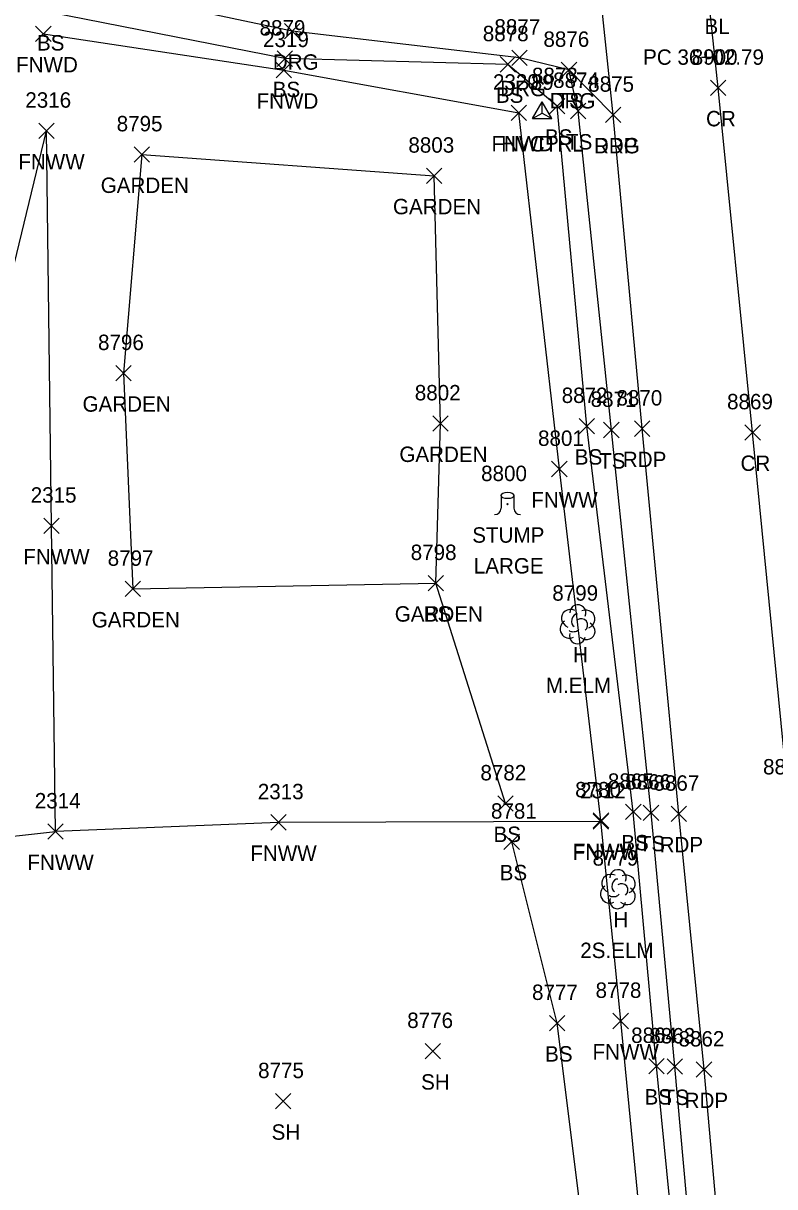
# Model space of a CAD drawing. Extents: x 1439173 to 1457902, y 641926 to 659889.
# Drawn here: x 1448238.3 to 1448335.8, y 645921.3 to 646072.4 of the extents above; entities that cross this region are included whole.
import ezdxf

# ---------------------------------------------------------------- set-up
doc = ezdxf.new("R2010")
doc.units = 0
for name, color, linetype in [('C_A', 7, 'Continuous'), ('C_C', 7, 'Continuous'), ('C_I', 7, 'Continuous'), ('CPSM', 7, 'Continuous'), ('L_A', 7, 'Continuous'), ('L_C', 7, 'Continuous'), ('L_I', 7, 'Continuous'), ('L_TIC', 7, 'Continuous'), ('LAPB', 7, 'Continuous'), ('LELB', 7, 'Continuous'), ('LFNC', 7, 'Continuous'), ('LTD', 7, 'Continuous'), ('LTS', 7, 'Continuous'), ('P_A', 7, 'Continuous'), ('P_I', 7, 'Continuous'), ('P_TIC', 7, 'Continuous'), ('PET', 7, 'Continuous'), ('PRC', 7, 'Continuous'), ('R_A', 7, 'Continuous'), ('R_I', 7, 'Continuous'), ('R_TIC', 7, 'Continuous'), ('RDG', 7, 'Continuous')]:
    doc.layers.add(name, color=color, linetype=linetype)

msp = doc.modelspace()

# ---------------------------------------------------------------- linework, layer by layer
at = {"layer": 'CPSM'}
for p, q in [((1448304.36, 646060.01), (1448305.61, 646062.18)), ((1448304.36, 646060.01), (1448305.61, 646062.18)), ((1448304.36, 646060.01), (1448305.61, 646062.18)), ((1448304.36, 646060.01), (1448305.61, 646062.18)), ((1448304.36, 646060.01), (1448305.61, 646062.18)), ((1448304.36, 646060.01), (1448305.61, 646062.18)), ((1448304.36, 646060.01), (1448305.61, 646062.18)), ((1448304.36, 646060.01), (1448305.61, 646062.18)), ((1448306.86, 646060.01), (1448305.61, 646062.18)), ((1448305.61, 646060.73), (1448305.61, 646062.18)), ((1448306.86, 646060.01), (1448305.61, 646062.18)), ((1448305.61, 646060.73), (1448305.61, 646062.18)), ((1448306.86, 646060.01), (1448305.61, 646062.18)), ((1448305.61, 646060.73), (1448305.61, 646062.18)), ((1448306.86, 646060.01), (1448305.61, 646062.18)), ((1448305.61, 646060.73), (1448305.61, 646062.18)), ((1448306.86, 646060.01), (1448305.61, 646062.18)), ((1448305.61, 646060.73), (1448305.61, 646062.18)), ((1448306.86, 646060.01), (1448305.61, 646062.18)), ((1448305.61, 646060.73), (1448305.61, 646062.18)), ((1448306.86, 646060.01), (1448305.61, 646062.18)), ((1448305.61, 646060.73), (1448305.61, 646062.18)), ((1448306.86, 646060.01), (1448305.61, 646062.18)), ((1448305.61, 646060.73), (1448305.61, 646062.18)), ((1448304.36, 646060.01), (1448305.61, 646060.73)), ((1448304.36, 646060.01), (1448305.61, 646060.73)), ((1448304.36, 646060.01), (1448305.61, 646060.73)), ((1448304.36, 646060.01), (1448305.61, 646060.73)), ((1448304.36, 646060.01), (1448305.61, 646060.73)), ((1448304.36, 646060.01), (1448305.61, 646060.73)), ((1448304.36, 646060.01), (1448305.61, 646060.73)), ((1448304.36, 646060.01), (1448305.61, 646060.73)), ((1448304.36, 646060.01), (1448306.86, 646060.01)), ((1448304.36, 646060.01), (1448306.86, 646060.01)), ((1448304.36, 646060.01), (1448306.86, 646060.01)), ((1448304.36, 646060.01), (1448306.86, 646060.01)), ((1448304.36, 646060.01), (1448306.86, 646060.01)), ((1448304.36, 646060.01), (1448306.86, 646060.01)), ((1448304.36, 646060.01), (1448306.86, 646060.01)), ((1448304.36, 646060.01), (1448306.86, 646060.01)), ((1448305.61, 646060.73), (1448305.61, 646060.73)), ((1448305.61, 646060.73), (1448306.86, 646060.01)), ((1448305.61, 646060.73), (1448305.61, 646060.73)), ((1448305.61, 646060.73), (1448306.86, 646060.01)), ((1448305.61, 646060.73), (1448305.61, 646060.73)), ((1448305.61, 646060.73), (1448306.86, 646060.01)), ((1448305.61, 646060.73), (1448305.61, 646060.73)), ((1448305.61, 646060.73), (1448306.86, 646060.01)), ((1448305.61, 646060.73), (1448305.61, 646060.73)), ((1448305.61, 646060.73), (1448306.86, 646060.01)), ((1448305.61, 646060.73), (1448305.61, 646060.73)), ((1448305.61, 646060.73), (1448306.86, 646060.01)), ((1448305.61, 646060.73), (1448305.61, 646060.73)), ((1448305.61, 646060.73), (1448306.86, 646060.01)), ((1448305.61, 646060.73), (1448305.61, 646060.73)), ((1448305.61, 646060.73), (1448306.86, 646060.01))]:
    msp.add_line(p, q, dxfattribs=at)
at = {"layer": 'L_TIC'}
for points in [[(1448239.86, 646070.01), (1448241.86, 646072.01)], [(1448241.86, 646070.01), (1448239.86, 646072.01)], [(1448271.2, 646066.79), (1448273.2, 646068.79)], [(1448273.2, 646066.79), (1448271.2, 646068.79)], [(1448271.08, 646065.29), (1448273.08, 646067.29)], [(1448273.08, 646065.29), (1448271.08, 646067.29)], [(1448300.17, 646066.05), (1448302.17, 646068.05)], [(1448302.17, 646066.05), (1448300.17, 646068.05)], [(1448308.1, 646065.32), (1448310.1, 646067.32)], [(1448310.1, 646065.32), (1448308.1, 646067.32)], [(1448301.58, 646059.76), (1448303.58, 646061.76)], [(1448303.58, 646059.76), (1448301.58, 646061.76)], [(1448306.55, 646060.61), (1448308.55, 646062.61)], [(1448308.55, 646060.61), (1448306.55, 646062.61)], [(1448309.3, 646059.99), (1448311.3, 646061.99)], [(1448311.3, 646059.99), (1448309.3, 646061.99)], [(1448240.27, 646057.42), (1448242.27, 646059.42)], [(1448242.27, 646057.42), (1448240.27, 646059.42)], [(1448252.64, 646054.35), (1448254.64, 646056.35)], [(1448254.64, 646054.35), (1448252.64, 646056.35)], [(1448252.64, 646054.35), (1448254.64, 646056.35)], [(1448254.64, 646054.35), (1448252.64, 646056.35)], [(1448290.58, 646051.58), (1448292.58, 646053.58)], [(1448292.58, 646051.58), (1448290.58, 646053.58)], [(1448290.58, 646051.58), (1448292.58, 646053.58)], [(1448292.58, 646051.58), (1448290.58, 646053.58)], [(1448250.28, 646025.95), (1448252.28, 646027.95)], [(1448252.28, 646025.95), (1448250.28, 646027.95)], [(1448291.42, 646019.42), (1448293.42, 646021.42)], [(1448293.42, 646019.42), (1448291.42, 646021.42)], [(1448310.41, 646019.08), (1448312.41, 646021.08)], [(1448312.41, 646019.08), (1448310.41, 646021.08)], [(1448313.6, 646018.57), (1448315.6, 646020.57)], [(1448315.6, 646018.57), (1448313.6, 646020.57)], [(1448306.85, 646013.51), (1448308.85, 646015.51)], [(1448308.85, 646013.51), (1448306.85, 646015.51)], [(1448240.91, 646006.14), (1448242.91, 646008.14)], [(1448242.91, 646006.14), (1448240.91, 646008.14)], [(1448251.47, 645997.94), (1448253.47, 645999.94)], [(1448253.47, 645997.94), (1448251.47, 645999.94)], [(1448290.81, 645998.69), (1448292.81, 646000.69)], [(1448292.81, 645998.69), (1448290.81, 646000.69)], [(1448290.81, 645998.69), (1448292.81, 646000.69)], [(1448292.81, 645998.69), (1448290.81, 646000.69)], [(1448299.86, 645970.08), (1448301.86, 645972.08)], [(1448301.86, 645970.08), (1448299.86, 645972.08)], [(1448316.45, 645968.99), (1448318.45, 645970.99)], [(1448318.45, 645968.99), (1448316.45, 645970.99)], [(1448318.75, 645968.88), (1448320.75, 645970.88)], [(1448320.75, 645968.88), (1448318.75, 645970.88)], [(1448270.39, 645967.63), (1448272.39, 645969.63)], [(1448272.39, 645967.63), (1448270.39, 645969.63)], [(1448312.23, 645967.75), (1448314.23, 645969.75)], [(1448314.23, 645967.75), (1448312.23, 645969.75)], [(1448312.25, 645967.88), (1448314.25, 645969.88)], [(1448314.25, 645967.88), (1448312.25, 645969.88)], [(1448241.44, 645966.44), (1448243.44, 645968.44)], [(1448243.44, 645966.44), (1448241.44, 645968.44)], [(1448300.66, 645965.11), (1448302.66, 645967.11)], [(1448302.66, 645965.11), (1448300.66, 645967.11)], [(1448306.56, 645941.57), (1448308.56, 645943.57)], [(1448308.56, 645941.57), (1448306.56, 645943.57)], [(1448314.81, 645941.84), (1448316.81, 645943.84)], [(1448316.81, 645941.84), (1448314.81, 645943.84)], [(1448290.42, 645937.93), (1448292.42, 645939.93)], [(1448292.42, 645937.93), (1448290.42, 645939.93)], [(1448319.47, 645935.99), (1448321.47, 645937.99)], [(1448321.47, 645935.99), (1448319.47, 645937.99)], [(1448321.84, 645935.93), (1448323.84, 645937.93)], [(1448323.84, 645935.93), (1448321.84, 645937.93)], [(1448271, 645931.42), (1448273, 645933.42)], [(1448273, 645931.42), (1448271, 645933.42)]]:
    msp.add_lwpolyline(points, dxfattribs=at)
at = {"layer": 'LAPB'}
for points in [[(1448253.64, 646055.35), (1448251.28, 646026.95), (1448252.47, 645998.94), (1448291.81, 645999.69), (1448292.42, 646020.42), (1448291.58, 646052.58)], [(1448253.64, 646055.35), (1448291.58, 646052.58)]]:
    msp.add_lwpolyline(points, dxfattribs=at)
at = {"layer": 'LELB'}
for points in [[(1448337.95, 645782.1), (1448329.85, 645838.3), (1448325.49, 645886.12), (1448320.47, 645936.99), (1448317.45, 645969.99), (1448311.41, 646020.08), (1448307.55, 646061.61), (1448301.17, 646067.05), (1448272.2, 646067.79), (1448241.59, 646073.84), (1448234.77, 646075.21)], [(1448410.33, 645213.44), (1448402.27, 645258.19), (1448399.36, 645272.36), (1448392.8, 645314.92), (1448385.07, 645365.3), (1448380.5, 645404.06), (1448377.54, 645422.2), (1448372.05, 645464.88), (1448368.58, 645502.26), (1448364, 645532.71), (1448358.67, 645579.24), (1448354.36, 645625.18), (1448350.77, 645657.17), (1448347.93, 645686.18), (1448344.39, 645713.89), (1448343.18, 645734.53), (1448337.95, 645782.1), (1448332.15, 645838.85), (1448327.4, 645886.44), (1448322.84, 645936.93), (1448319.75, 645969.88), (1448314.6, 646019.57), (1448310.3, 646060.99), (1448309.1, 646066.32)], [(1448235.48, 646034.44), (1448241.27, 646058.42)], [(1448300.86, 645971.08), (1448291.81, 645999.69)], [(1448311.47, 645911.46), (1448307.56, 645942.57), (1448301.66, 645966.11)]]:
    msp.add_lwpolyline(points, dxfattribs=at)
at = {"layer": 'LFNC'}
for points in [[(1448240.86, 646071.01), (1448272.08, 646066.29), (1448302.58, 646060.76)], [(1448307.85, 646014.51), (1448302.58, 646060.76)], [(1448313.23, 645968.75), (1448271.39, 645968.63), (1448242.44, 645967.44), (1448241.91, 646007.14), (1448241.27, 646058.42)], [(1448372.23, 645420.35), (1448366.05, 645474.35), (1448359.55, 645522.49), (1448354.03, 645579.28), (1448350.12, 645616.05), (1448350.08, 645624.6), (1448345.93, 645656.55), (1448344.63, 645677.79), (1448343.93, 645685.63), (1448341.99, 645700.46), (1448340.11, 645712.99), (1448337.33, 645734.42), (1448335.79, 645757.3), (1448331.24, 645795.41), (1448326.75, 645834.64), (1448321.82, 645874.28), (1448318.79, 645912.6), (1448315.81, 645942.84), (1448313.25, 645968.88), (1448307.85, 646014.51)], [(1448313.25, 645968.88), (1448313.23, 645968.75)], [(1448232.24, 645966.33), (1448242.44, 645967.44)]]:
    msp.add_lwpolyline(points, dxfattribs=at)
at = {"layer": 'LTD'}
for p, q in [((1448310.2, 645994.41), (1448310.2, 645994.41)), ((1448310.2, 645994.41), (1448310.2, 645994.41)), ((1448315.43, 645960.01), (1448315.43, 645960.01)), ((1448315.43, 645960.01), (1448315.43, 645960.01))]:
    msp.add_line(p, q, dxfattribs=at)
for centre in [(1448310.24, 645995.84), (1448315.47, 645961.44)]:
    msp.add_arc(centre, 1.05, 335.5272, 180.9563, dxfattribs=at)
for centre, major_axis, ratio, start_param, end_param in [((1448309.41, 645995.07), (1.21, -0.51), 0.895232, 1.570796, 4.712389), ((1448311.24, 645994.99), (-1.14, -0.48), 0.949671, 1.570796, 4.712389), ((1448309.11, 645993.7), (0.58, -1.04), 0.959034, 3.141593, 6.283185), ((1448309.99, 645994.87), (-0.208, -0.792), 0.645439, 3.141593, 6.283185), ((1448310.7, 645994.24), (-0.5, 0.667), 0.989748, 3.141593, 6.283185), ((1448310.2, 645992.91), (0.26, 1.06), 0.942809, 1.570796, 4.712389), ((1448309.74, 645993.66), (-0.625, -0.083), 0.423636, 0, 3.141593), ((1448311.2, 645993.58), (-1.09, 0.79), 0.841452, 1.570796, 4.712389), ((1448314.64, 645960.67), (1.21, -0.51), 0.895232, 1.570796, 4.712389), ((1448316.47, 645960.59), (-1.14, -0.48), 0.949671, 1.570796, 4.712389), ((1448314.34, 645959.3), (0.58, -1.04), 0.959034, 3.141593, 6.283185), ((1448315.22, 645960.46), (-0.208, -0.792), 0.645439, 3.141593, 6.283185), ((1448315.93, 645959.84), (-0.5, 0.667), 0.989748, 3.141593, 6.283185), ((1448316.43, 645959.17), (-1.09, 0.79), 0.841452, 1.570796, 4.712389), ((1448315.43, 645958.51), (0.26, 1.06), 0.942809, 1.570796, 4.712389), ((1448314.97, 645959.26), (-0.625, -0.083), 0.423636, 0, 3.141593)]:
    msp.add_ellipse(centre, major_axis=major_axis, ratio=ratio, start_param=start_param, end_param=end_param, dxfattribs=at)
at = {"layer": 'LTS'}
for p, q in [((1448300.29, 646011.08), (1448300.29, 646009.42)), ((1448301.12, 646009.94), (1448301.12, 646009.94)), ((1448301.12, 646009.94), (1448301.12, 646009.94)), ((1448301.12, 646009.92), (1448301.12, 646009.92)), ((1448301.95, 646010.92), (1448301.95, 646011.08)), ((1448301.95, 646011.08), (1448301.95, 646009.42))]:
    msp.add_line(p, q, dxfattribs=at)
msp.add_circle((1448301.12, 646009.94), 0.0833, dxfattribs=at)
for centre, start, end in [((1448299.45, 646009.42), 270, 360), ((1448302.79, 646009.42), 180, 270)]:
    msp.add_arc(centre, 0.833, start, end, dxfattribs=at)
msp.add_ellipse((1448301.12, 646011.08), major_axis=(-0.833, 0), ratio=0.5, dxfattribs=at)
at = {"layer": 'P_TIC'}
for points in [[(1448327.46, 646063), (1448329.46, 646065)], [(1448329.46, 646063), (1448327.46, 646065)], [(1448313.85, 646059.49), (1448315.85, 646061.49)], [(1448315.85, 646059.49), (1448313.85, 646061.49)], [(1448317.61, 646018.75), (1448319.61, 646020.75)], [(1448319.61, 646018.75), (1448317.61, 646020.75)], [(1448331.94, 646018.26), (1448333.94, 646020.26)], [(1448333.94, 646018.26), (1448331.94, 646020.26)], [(1448322.37, 645968.74), (1448324.37, 645970.74)], [(1448324.37, 645968.74), (1448322.37, 645970.74)], [(1448325.63, 645935.53), (1448327.63, 645937.53)], [(1448327.63, 645935.53), (1448325.63, 645937.53)]]:
    msp.add_lwpolyline(points, dxfattribs=at)
at = {"layer": 'PET'}
msp.add_lwpolyline([(1448331.09, 645886.39), (1448326.63, 645936.53), (1448323.37, 645969.74), (1448318.61, 646019.75), (1448314.85, 646060.49), (1448310.56, 646101.37), (1448305.91, 646138.22), (1448301.57, 646183.52), (1448300.54, 646194.12), (1448294.77, 646239.41), (1448289.46, 646272.11), (1448284.57, 646306.83), (1448278.36, 646350.9), (1448273.98, 646377.73), (1448269.75, 646406.45), (1448262.13, 646452.79), (1448257.52, 646483.03), (1448252.72, 646509.61), (1448246.46, 646550.34), (1448240.19, 646586.21)], dxfattribs=at)
at = {"layer": 'PRC'}
msp.add_lwpolyline([(1448345.39, 645887.63), (1448340.89, 645937.21), (1448337.6, 645971.85), (1448332.94, 646019.26), (1448328.46, 646064), (1448324.3, 646103.05), (1448320.37, 646140.53), (1448315.34, 646186.21), (1448314.1, 646195.77), (1448308.6, 646240.95), (1448301.99, 646288.45), (1448298.89, 646310.52), (1448292.09, 646353.02), (1448288.02, 646380.98), (1448283.91, 646408.77), (1448276.49, 646455.17), (1448271.43, 646484.75), (1448267.22, 646512.05), (1448260.65, 646552.87), (1448253.95, 646593.27)], dxfattribs=at)
at = {"layer": 'R_TIC'}
for points in [[(1448272.17, 646070.35), (1448274.17, 646072.35)], [(1448274.17, 646070.35), (1448272.17, 646072.35)], [(1448301.68, 646066.91), (1448303.68, 646068.91)], [(1448303.68, 646066.91), (1448301.68, 646068.91)], [(1448308.1, 646065.32), (1448310.1, 646067.32)], [(1448310.1, 646065.32), (1448308.1, 646067.32)], [(1448313.85, 646059.49), (1448315.85, 646061.49)], [(1448315.85, 646059.49), (1448313.85, 646061.49)]]:
    msp.add_lwpolyline(points, dxfattribs=at)
at = {"layer": 'RDG'}
msp.add_lwpolyline([(1448314.85, 646060.49), (1448309.1, 646066.32), (1448302.68, 646067.91), (1448273.17, 646071.35), (1448242.85, 646077.82), (1448227.05, 646080.15), (1448212.16, 646077.85)], dxfattribs=at)

# ---------------------------------------------------------------- texts
at = {"layer": 'C_A'}
for s, p in [('BL', (1448326.69, 646070.99)), ('HVCTRL', (1448300.3, 646055.73)), ('HVCTRL', (1448300.3, 646055.73)), ('HVCTRL', (1448300.3, 646055.73)), ('HVCTRL', (1448300.3, 646055.73)), ('HVCTRL', (1448300.3, 646055.73)), ('HVCTRL', (1448300.3, 646055.73)), ('HVCTRL', (1448300.3, 646055.73)), ('HVCTRL', (1448300.3, 646055.73))]:
    msp.add_text(s, height=2, dxfattribs=at).set_placement(p)
at = {"layer": 'C_C'}
msp.add_text('PC 36+02.79', height=2, dxfattribs=at).set_placement((1448318.72, 646066.99))
at = {"layer": 'C_I'}
msp.add_text('39', height=2, dxfattribs=at).set_placement((1448304.13, 646063.73))
msp.add_text('39', height=2, dxfattribs=at).set_placement((1448304.13, 646063.73))
msp.add_text('39', height=2, dxfattribs=at).set_placement((1448304.13, 646063.73))
msp.add_text('39', height=2, dxfattribs=at).set_placement((1448304.13, 646063.73))
msp.add_text('39', height=2, dxfattribs=at).set_placement((1448304.13, 646063.73))
msp.add_text('39', height=2, dxfattribs=at).set_placement((1448304.13, 646063.73))
msp.add_text('39', height=2, dxfattribs=at).set_placement((1448304.13, 646063.73))
msp.add_text('39', height=2, dxfattribs=at).set_placement((1448304.13, 646063.73))
at = {"layer": 'L_A'}
for s, p in [('BS', (1448240.03, 646068.84)), ('FNWD', (1448237.32, 646066.01)), ('BS', (1448270.64, 646062.79)), ('FNWD', (1448268.54, 646061.29)), ('BS', (1448299.61, 646062.05)), ('TS', (1448307.51, 646061.32)), ('BS', (1448305.99, 646056.61)), ('FNWD', (1448299.04, 646055.76)), ('TS', (1448308.71, 646055.99)), ('FNWW', (1448237.62, 646053.42)), ('GARDEN', (1448248.31, 646050.35)), ('GARDEN', (1448248.31, 646050.35)), ('GARDEN', (1448286.25, 646047.58)), ('GARDEN', (1448286.25, 646047.58)), ('GARDEN', (1448245.95, 646021.95)), ('GARDEN', (1448287.08, 646015.42)), ('BS', (1448309.85, 646015.08)), ('TS', (1448313.01, 646014.57)), ('FNWW', (1448304.2, 646009.51)), ('STUMP', (1448296.54, 646004.94)), ('FNWW', (1448238.26, 646002.14)), ('GARDEN', (1448286.48, 645994.69)), ('BS', (1448290.25, 645994.69)), ('GARDEN', (1448247.14, 645993.94)), ('H', (1448309.63, 645989.41)), ('BS', (1448299.3, 645966.08)), ('BS', (1448315.89, 645964.99)), ('TS', (1448318.16, 645964.88)), ('FNWW', (1448267.73, 645963.63)), ('FNWW', (1448309.57, 645963.75)), ('FNWW', (1448309.59, 645963.88)), ('FNWW', (1448238.79, 645962.44)), ('BS', (1448300.1, 645961.11)), ('H', (1448314.86, 645955.01)), ('BS', (1448306, 645937.57)), ('FNWW', (1448312.15, 645937.84)), ('SH', (1448289.9, 645933.93)), ('BS', (1448318.91, 645931.99)), ('TS', (1448321.25, 645931.93)), ('SH', (1448270.49, 645927.42))]:
    msp.add_text(s, height=2, dxfattribs=at).set_placement(p)
at = {"layer": 'L_C'}
for s, p in [('LARGE', (1448296.74, 646000.94)), ('M.ELM', (1448306.1, 645985.41)), ('2S.ELM', (1448310.56, 645951.01))]:
    msp.add_text(s, height=2, dxfattribs=at).set_placement(p)
at = {"layer": 'L_I'}
for s, p in [('8879', (1448268.93, 646070.79)), ('8878', (1448297.91, 646070.05)), ('2319', (1448269.38, 646069.29)), ('8876', (1448305.78, 646069.32)), ('2320', (1448299.23, 646063.76)), ('8873', (1448304.29, 646064.61)), ('8874', (1448307.04, 646063.99)), ('2316', (1448238.52, 646061.42)), ('8795', (1448250.38, 646058.35)), ('8795', (1448250.38, 646058.35)), ('8803', (1448288.25, 646055.58)), ('8803', (1448288.25, 646055.58)), ('8796', (1448247.96, 646029.95)), ('8802', (1448289.08, 646023.42)), ('8872', (1448308.15, 646023.08)), ('8871', (1448311.91, 646022.57)), ('8801', (1448305.08, 646017.51)), ('8800', (1448297.69, 646012.94)), ('2315', (1448239.22, 646010.14)), ('8797', (1448249.21, 646001.94)), ('8798', (1448288.55, 646002.69)), ('8798', (1448288.55, 646002.69)), ('8799', (1448306.93, 645997.41)), ('8782', (1448297.6, 645974.08)), ('2313', (1448268.7, 645971.63)), ('8780', (1448309.9, 645971.88)), ('2312', (1448310.53, 645971.75)), ('8865', (1448314.15, 645972.99)), ('8866', (1448316.39, 645972.88)), ('2314', (1448239.75, 645970.44)), ('8781', (1448298.97, 645969.11)), ('8779', (1448312.16, 645963.01)), ('8778', (1448312.55, 645945.84)), ('8777', (1448304.3, 645945.57)), ('8776', (1448288.1, 645941.93)), ('8864', (1448317.17, 645939.99)), ('8863', (1448319.53, 645939.93)), ('8775', (1448268.74, 645935.42))]:
    msp.add_text(s, height=2, dxfattribs=at).set_placement(p)
at = {"layer": 'P_A'}
for s, p in [('CR', (1448326.89, 646059)), ('RDP', (1448312.34, 646055.49)), ('RDP', (1448316.09, 646014.75)), ('CR', (1448331.37, 646014.26)), ('RDP', (1448320.86, 645964.74)), ('RDP', (1448324.11, 645931.53))]:
    msp.add_text(s, height=2, dxfattribs=at).set_placement(p)
at = {"layer": 'P_I'}
for s, p in [('8900', (1448325.03, 646067)), ('8875', (1448311.59, 646063.49)), ('8870', (1448315.26, 646022.75)), ('8869', (1448329.62, 646022.26)), ('8868', (1448334.29, 645974.85)), ('8867', (1448320.06, 645972.74)), ('8862', (1448323.32, 645939.53))]:
    msp.add_text(s, height=2, dxfattribs=at).set_placement(p)
at = {"layer": 'R_A'}
for p in [(1448270.65, 646066.35), (1448300.17, 646062.91), (1448306.59, 646061.32), (1448312.34, 646055.49)]:
    msp.add_text('DRG', height=2, dxfattribs=at).set_placement(p)
at = {"layer": 'R_I'}
for s, p in [('8877', (1448299.42, 646070.91)), ('8876', (1448305.78, 646069.32)), ('8875', (1448311.59, 646063.49))]:
    msp.add_text(s, height=2, dxfattribs=at).set_placement(p)

doc.saveas('drawing.dxf')
